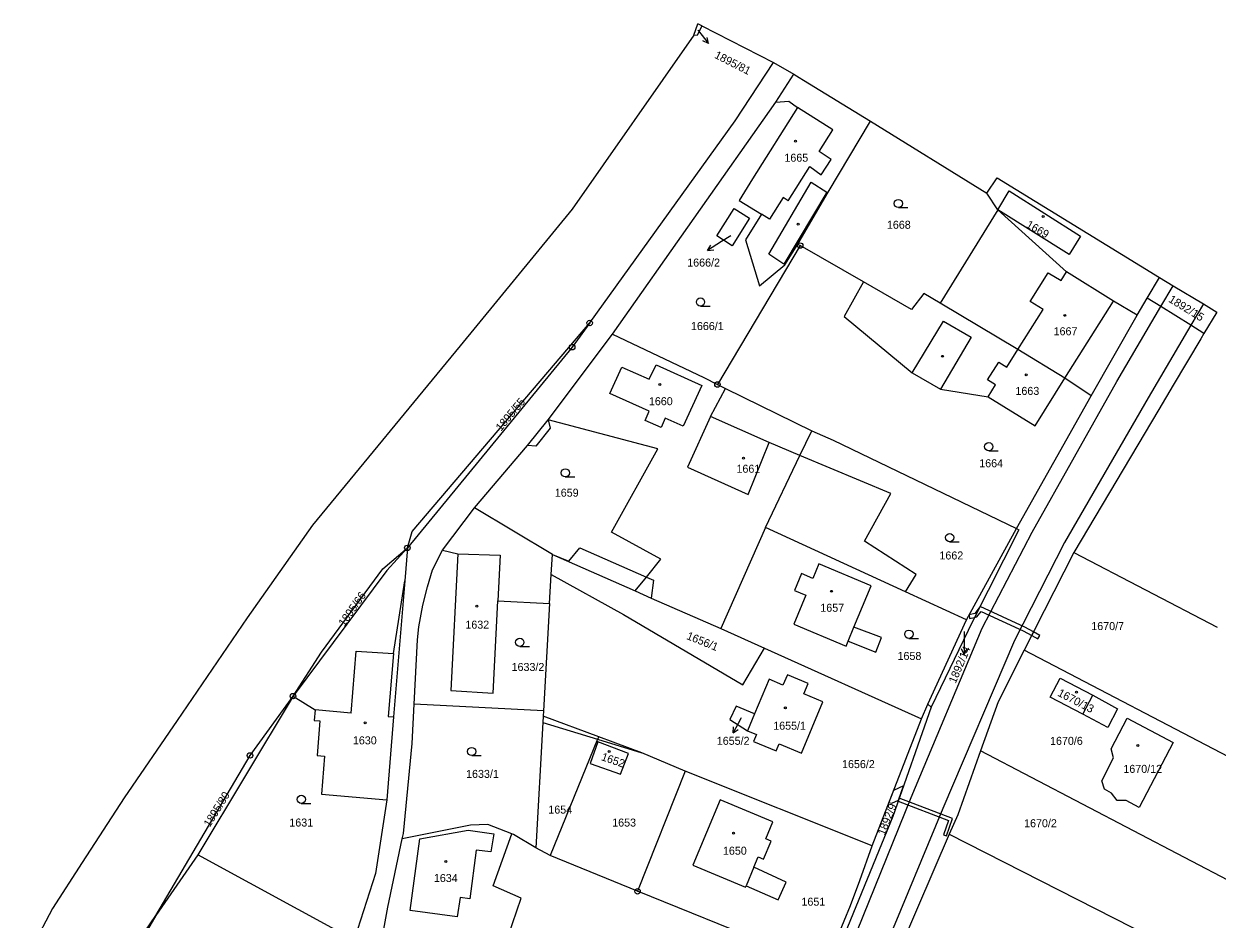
# Model space of a CAD drawing. Extents: x -587171 to -555306, y -1167727 to -1074732.
# Drawn here: x -559330.1 to -559112.5, y -1075286.6 to -1075123.2 of the extents above; entities that cross this region are included whole.
import ezdxf

# ---------------------------------------------------------------- set-up
doc = ezdxf.new("R2010")
doc.units = 0
for name, color, linetype in [('Hranice parcel', 7, 'Continuous'), ('Parcelní čísla', 7, 'Continuous'), ('Pop  PČ popisy', 7, 'Continuous'), ('Vnitřní kresba', 7, 'Continuous'), ('Věcná břemena k části', 7, 'Continuous'), ('Značky bodu BP', 7, 'Continuous'), ('Značky budov', 7, 'Continuous'), ('Značky kultur', 7, 'Continuous')]:
    doc.layers.add(name, color=color, linetype=linetype)

msp = doc.modelspace()

# ---------------------------------------------------------------- linework, layer by layer
at = {"layer": 'Hranice parcel'}
for p, q in [((-559207.94, -1075125.29), (-559207.18, -1075123.25)), ((-559206.46, -1075123.62), (-559207.18, -1075123.25)), ((-559206.46, -1075123.62), (-559193.39, -1075130.32)), ((-559207.94, -1075125.29), (-559230.11, -1075157.07)), ((-559200.37, -1075140.95), (-559193.39, -1075130.32)), ((-559193.39, -1075130.32), (-559189.71, -1075132.4)), ((-559192.97, -1075137.54), (-559189.71, -1075132.4)), ((-559189.71, -1075132.4), (-559188.69, -1075133.03)), ((-559222.73, -1075179.85), (-559192.97, -1075137.54)), ((-559226.91, -1075177.82), (-559200.37, -1075140.95)), ((-559183.45, -1075153.95), (-559175.73, -1075141.02)), ((-559175.73, -1075141.02), (-559154.47, -1075154.12)), ((-559154.47, -1075154.12), (-559152.62, -1075151.33)), ((-559152.62, -1075151.33), (-559123.02, -1075169.52)), ((-559188.98, -1075163.44), (-559183.45, -1075153.95)), ((-559152.51, -1075157.17), (-559154.47, -1075154.12)), ((-559230.11, -1075157.07), (-559250.55, -1075181.96)), ((-559152.51, -1075157.17), (-559163.01, -1075174.18)), ((-559188.52, -1075163.7), (-559203.61, -1075189.04)), ((-559188.98, -1075163.44), (-559188.52, -1075163.7)), ((-559176.95, -1075170.34), (-559188.52, -1075163.7)), ((-559125.22, -1075173.28), (-559123.02, -1075169.52)), ((-559123.02, -1075169.52), (-559120.52, -1075171.06)), ((-559120.52, -1075171.06), (-559115, -1075174.34)), ((-559127.05, -1075176.4), (-559125.22, -1075173.28)), ((-559115, -1075174.34), (-559112.52, -1075175.87)), ((-559135.45, -1075191.1), (-559127.05, -1075176.4)), ((-559112.52, -1075175.87), (-559114.9, -1075179.75)), ((-559234.51, -1075195.46), (-559222.73, -1075179.85)), ((-559250.55, -1075181.96), (-559277.43, -1075214.71)), ((-559204.86, -1075194.9), (-559202.12, -1075189.8)), ((-559203.61, -1075189.04), (-559202.12, -1075189.8)), ((-559135.45, -1075191.1), (-559140.24, -1075187.91)), ((-559120.5, -1075189.16), (-559123.15, -1075193.63)), ((-559149.09, -1075215.29), (-559135.45, -1075191.1)), ((-559123.15, -1075193.63), (-559138.61, -1075219.68)), ((-559194.21, -1075199.64), (-559204.86, -1075194.9)), ((-559253.73, -1075219.24), (-559247.91, -1075211.53)), ((-559233.72, -1075220.07), (-559247.91, -1075211.53)), ((-559158.21, -1075231.98), (-559149.09, -1075215.29)), ((-559233.93, -1075223.73), (-559233.72, -1075220.07)), ((-559233.72, -1075220.07), (-559218.62, -1075226.71)), ((-559138.61, -1075219.68), (-559147.66, -1075237.52)), ((-559138.61, -1075219.68), (-559112.46, -1075233.34)), ((-559234.23, -1075229), (-559233.93, -1075223.73)), ((-559234.23, -1075229), (-559235.36, -1075248.57)), ((-559158.21, -1075231.98), (-559169.29, -1075226.88)), ((-559165.22, -1075247.38), (-559158.21, -1075231.98)), ((-559203.01, -1075233.58), (-559195.05, -1075237.16)), ((-559195.05, -1075237.16), (-559166.43, -1075250.02)), ((-559081.31, -1075272.18), (-559147.66, -1075237.52)), ((-559281.01, -1075245.89), (-559298.35, -1075274.83)), ((-559235.36, -1075248.57), (-559258.9, -1075247.36)), ((-559235.36, -1075248.57), (-559235.42, -1075249.57)), ((-559166.43, -1075250.02), (-559165.22, -1075247.38)), ((-559164.66, -1075247.88), (-559165.22, -1075247.38)), ((-559302.16, -1075250.34), (-559311.78, -1075264.44)), ((-559225.27, -1075253.29), (-559235.42, -1075249.57)), ((-559196.85, -1075249.13), (-559198.14, -1075252.23)), ((-559175.42, -1075273.2), (-559166.43, -1075250.02)), ((-559155.63, -1075255.89), (-559159.79, -1075267.56)), ((-559209.47, -1075259.58), (-559218.18, -1075281.5)), ((-559175.42, -1075273.2), (-559209.47, -1075259.58)), ((-559311.78, -1075264.44), (-559319.45, -1075276.25)), ((-559159.79, -1075267.56), (-559161.33, -1075271.1)), ((-559161.33, -1075271.1), (-559171.28, -1075294.06)), ((-559161.33, -1075271.1), (-559071.65, -1075316.69)), ((-559234.1, -1075274.95), (-559236.74, -1075273.57)), ((-559319.45, -1075276.25), (-559324.89, -1075284.64)), ((-559298.35, -1075274.83), (-559306, -1075285.94)), ((-559218.18, -1075281.5), (-559234.1, -1075274.95)), ((-559183.96, -1075295.28), (-559218.18, -1075281.5)), ((-559324.89, -1075284.64), (-559330.09, -1075294.45)), ((-559318.6, -1075304.23), (-559306, -1075285.94)), ((-559306, -1075285.94), (-559317.3, -1075305.14))]:
    msp.add_line(p, q, dxfattribs=at)
for points in [[(-559206.46, -1075123.62), (-559207.31, -1075125.36), (-559207.94, -1075125.29)], [(-559188.69, -1075133.03), (-559187.93, -1075133.5), (-559175.73, -1075141.02)], [(-559192.97, -1075137.54), (-559190.57, -1075137.37), (-559189.01, -1075138.52), (-559197.2, -1075151.52), (-559199.68, -1075155.47), (-559195.6, -1075157.99), (-559198.5, -1075162.68), (-559195.92, -1075171.06), (-559191.31, -1075167.19), (-559188.98, -1075163.44)], [(-559203.73, -1075161.95), (-559200.55, -1075156.93), (-559197.75, -1075158.71), (-559200.9, -1075163.73), (-559203.73, -1075161.95)], [(-559127.05, -1075176.4), (-559131.39, -1075173.81), (-559139.94, -1075168.51), (-559152.51, -1075157.17)], [(-559176.95, -1075170.34), (-559180.5, -1075176.62), (-559168.09, -1075186.91), (-559162.94, -1075189.92), (-559154.25, -1075191.31), (-559145.68, -1075196.6), (-559140.24, -1075187.91)], [(-559163.01, -1075174.18), (-559165.96, -1075172.41), (-559168.23, -1075175.34), (-559176.95, -1075170.34)], [(-559140.24, -1075187.91), (-559148.83, -1075182.68), (-559163.01, -1075174.18)], [(-559114.9, -1075179.75), (-559117.3, -1075178.24), (-559122.74, -1075174.83), (-559125.22, -1075173.28)], [(-559260.15, -1075218.85), (-559259.3, -1075215.87), (-559226.91, -1075177.82)], [(-559226.91, -1075177.82), (-559230.1, -1075182.23), (-559260.15, -1075218.85)], [(-559222.73, -1075179.85), (-559206.12, -1075187.75), (-559203.61, -1075189.04)], [(-559114.9, -1075179.75), (-559115.48, -1075180.7), (-559120.5, -1075189.16)], [(-559202.12, -1075189.8), (-559186.39, -1075197.48), (-559182.5, -1075199.17), (-559149.09, -1075215.29)], [(-559247.91, -1075211.53), (-559238.25, -1075200.14), (-559234.51, -1075195.46)], [(-559213.94, -1075220.93), (-559222.91, -1075215.98), (-559214.5, -1075200.75), (-559234.51, -1075195.46)], [(-559204.86, -1075194.9), (-559209.05, -1075204.14), (-559198.02, -1075209.12), (-559194.21, -1075199.64)], [(-559169.29, -1075226.88), (-559167.36, -1075223.73), (-559176.79, -1075217.64), (-559172.01, -1075208.91), (-559188.56, -1075202), (-559194.21, -1075199.64)], [(-559277.43, -1075214.71), (-559289.36, -1075231.59), (-559302.16, -1075250.34)], [(-559169.29, -1075226.88), (-559194.83, -1075215.12), (-559203.01, -1075233.58)], [(-559149.09, -1075215.29), (-559148.65, -1075215.56), (-559157.05, -1075232.17), (-559164.66, -1075247.88)], [(-559281.01, -1075245.89), (-559275.83, -1075237.9), (-559264.61, -1075222.69), (-559260.15, -1075218.85)], [(-559260.15, -1075218.85), (-559263.9, -1075223), (-559281.01, -1075245.89)], [(-559260.15, -1075218.85), (-559260.64, -1075224.85), (-559262.66, -1075249.65), (-559263.91, -1075264.8)], [(-559258.9, -1075247.36), (-559258.3, -1075235.64), (-559258.04, -1075233.25), (-559257.35, -1075229.31), (-559256.49, -1075225.97), (-559255.57, -1075222.83), (-559253.73, -1075219.24)], [(-559253.73, -1075219.24), (-559250.97, -1075219.93), (-559252.26, -1075244.86), (-559244.51, -1075245.33), (-559243.66, -1075228.48), (-559234.23, -1075229)], [(-559218.62, -1075226.71), (-559216.56, -1075224.17), (-559213.94, -1075220.93)], [(-559179.76, -1075235.85), (-559174.74, -1075237.9), (-559173.68, -1075235.2), (-559178.71, -1075233.32), (-559175.59, -1075225.76), (-559185.1, -1075221.77), (-559186.19, -1075224.41), (-559188.29, -1075223.54), (-559189.56, -1075226.63), (-559187.47, -1075227.5), (-559189.66, -1075232.79), (-559180.14, -1075236.77), (-559179.76, -1075235.85)], [(-559233.93, -1075223.73), (-559220.74, -1075230.98), (-559198.96, -1075243.83), (-559195.05, -1075237.16)], [(-559218.62, -1075226.71), (-559215.7, -1075227.99), (-559203.01, -1075233.58)], [(-559147.66, -1075237.52), (-559152.44, -1075246.94), (-559155.63, -1075255.89)], [(-559198.14, -1075252.23), (-559196.48, -1075252.92), (-559197.01, -1075254.19), (-559192.91, -1075255.89), (-559192.38, -1075254.62), (-559188.31, -1075256.31), (-559184.42, -1075246.92), (-559187.83, -1075245.49), (-559187.07, -1075243.59), (-559190.85, -1075242.01), (-559191.68, -1075243.87), (-559194.21, -1075242.81), (-559196.85, -1075249.13)], [(-559135.15, -1075245.74), (-559130.64, -1075248.2), (-559132.45, -1075251.59), (-559136.96, -1075249.2), (-559142.93, -1075246.07), (-559141.12, -1075242.61), (-559135.15, -1075245.74)], [(-559306, -1075285.94), (-559299.2, -1075274.38), (-559288.85, -1075256.71), (-559281.01, -1075245.89)], [(-559281.01, -1075245.89), (-559276.95, -1075248.41), (-559277.18, -1075250.33), (-559276.1, -1075250.38), (-559276.6, -1075256.75), (-559275.24, -1075256.84), (-559275.82, -1075263.77), (-559263.91, -1075264.8)], [(-559261.13, -1075271.9), (-559260.86, -1075270.94), (-559259.27, -1075254.52), (-559258.9, -1075247.36)], [(-559196.85, -1075249.13), (-559200.21, -1075247.7), (-559201.34, -1075250.14), (-559198.14, -1075252.23)], [(-559164.66, -1075247.88), (-559171.61, -1075267.82), (-559183.04, -1075295.78)], [(-559235.42, -1075249.57), (-559235.46, -1075250.68), (-559236.74, -1075273.57)], [(-559130.75, -1075264.94), (-559131.73, -1075263.57), (-559133, -1075262.89), (-559133.51, -1075261.32), (-559131.36, -1075257.12), (-559131.84, -1075255.53), (-559128.91, -1075249.93), (-559120.49, -1075254.33), (-559126.71, -1075266.18), (-559129.07, -1075264.95), (-559130.75, -1075264.94)], [(-559225.27, -1075253.29), (-559225.47, -1075253.76), (-559234.1, -1075274.95)], [(-559226.84, -1075258.16), (-559221.29, -1075260.15), (-559219.84, -1075256.36), (-559225.42, -1075254.24), (-559226.84, -1075258.16)], [(-559209.47, -1075259.58), (-559217.37, -1075256.25), (-559225.27, -1075253.29)], [(-559081.31, -1075272.18), (-559090.55, -1075289.92), (-559155.63, -1075255.89)], [(-559263.91, -1075264.8), (-559265.94, -1075278.25), (-559269.27, -1075288.48), (-559270.13, -1075290.26)], [(-559192.54, -1075283.05), (-559191.1, -1075279.8), (-559196.98, -1075277.12), (-559196.19, -1075275.22), (-559195.21, -1075275.63), (-559193.84, -1075272.34), (-559194.81, -1075271.93), (-559193.5, -1075268.8), (-559203.14, -1075264.81), (-559208.09, -1075276.72), (-559198.5, -1075280.73), (-559198.4, -1075280.5), (-559192.54, -1075283.05)], [(-559241.08, -1075271.01), (-559245.49, -1075269.3), (-559248.62, -1075269.45), (-559261.13, -1075271.9)], [(-559264.91, -1075291.06), (-559263.72, -1075284.37), (-559261.13, -1075271.9)], [(-559241.78, -1075289.66), (-559239.4, -1075282.74), (-559244.51, -1075280.47), (-559241.08, -1075271.01)], [(-559236.74, -1075273.57), (-559240.8, -1075271.12), (-559241.08, -1075271.01)], [(-559183.96, -1075295.28), (-559179.32, -1075284.07), (-559177.63, -1075279.55), (-559175.42, -1075273.2)], [(-559270.13, -1075290.26), (-559270.59, -1075290), (-559298.35, -1075274.83)]]:
    msp.add_lwpolyline(points, dxfattribs=at)
at = {"layer": 'Pop  PČ popisy'}
for p, q in [((-559207.2, -1075124.41), (-559207.13, -1075124.49)), ((-559207.13, -1075124.49), (-559205.24, -1075126.82)), ((-559205.24, -1075126.82), (-559206.26, -1075126.36)), ((-559205.24, -1075126.82), (-559205.48, -1075125.73)), ((-559202.85, -1075162.98), (-559205.4, -1075164.57)), ((-559205.4, -1075164.57), (-559204.81, -1075163.61)), ((-559201.17, -1075161.92), (-559202.85, -1075162.98)), ((-559205.4, -1075164.57), (-559204.28, -1075164.46)), ((-559158.63, -1075234.1), (-559158.59, -1075238.27)), ((-559158.62, -1075235.11), (-559158.62, -1075235.27)), ((-559158.59, -1075238.27), (-559159.1, -1075237.27)), ((-559158.59, -1075238.27), (-559158.1, -1075237.26)), ((-559199.33, -1075249.95), (-559200.74, -1075252.6)), ((-559199.29, -1075249.87), (-559199.33, -1075249.95)), ((-559200.74, -1075252.6), (-559200.71, -1075251.48)), ((-559200.74, -1075252.6), (-559199.83, -1075251.95))]:
    msp.add_line(p, q, dxfattribs=at)
at = {"layer": 'Vnitřní kresba'}
for p, q in [((-559182.56, -1075142.56), (-559189.01, -1075138.52)), ((-559185.07, -1075146.55), (-559182.56, -1075142.56)), ((-559182.88, -1075147.99), (-559185.07, -1075146.55)), ((-559184.7, -1075150.79), (-559182.88, -1075147.99)), ((-559190.69, -1075155.51), (-559186.79, -1075149.3)), ((-559186.79, -1075149.3), (-559184.7, -1075150.79)), ((-559194.25, -1075165.28), (-559186.51, -1075152.13)), ((-559186.51, -1075152.13), (-559183.68, -1075153.93)), ((-559183.68, -1075153.93), (-559191.52, -1075167.07)), ((-559152.51, -1075157.17), (-559150.41, -1075153.74)), ((-559150.41, -1075153.74), (-559137.42, -1075161.96)), ((-559139.49, -1075165.34), (-559152.51, -1075157.17)), ((-559137.42, -1075161.96), (-559139.49, -1075165.34)), ((-559192.95, -1075166.13), (-559194.25, -1075165.28)), ((-559191.52, -1075167.07), (-559192.95, -1075166.13)), ((-559146.57, -1075173.92), (-559143.28, -1075168.67)), ((-559143.28, -1075168.67), (-559140.91, -1075170.04)), ((-559140.91, -1075170.04), (-559139.94, -1075168.51)), ((-559122.74, -1075174.83), (-559120.52, -1075171.06)), ((-559144.23, -1075175.35), (-559146.57, -1075173.92)), ((-559140.24, -1075187.91), (-559131.39, -1075173.81)), ((-559115, -1075174.34), (-559117.3, -1075178.24)), ((-559148.83, -1075182.68), (-559144.23, -1075175.35)), ((-559130.8, -1075188.49), (-559122.74, -1075174.83)), ((-559168.09, -1075186.91), (-559162.38, -1075177.49)), ((-559162.38, -1075177.49), (-559157.37, -1075180.43)), ((-559117.3, -1075178.24), (-559125.08, -1075191.46)), ((-559157.37, -1075180.43), (-559162.94, -1075189.92)), ((-559150.85, -1075185.89), (-559148.83, -1075182.68)), ((-559216.07, -1075188.09), (-559214.78, -1075185.44)), ((-559214.78, -1075185.44), (-559206.45, -1075189.2)), ((-559154.34, -1075188.22), (-559152.3, -1075184.98)), ((-559152.3, -1075184.98), (-559150.85, -1075185.89)), ((-559223.23, -1075190.66), (-559221.06, -1075185.89)), ((-559221.06, -1075185.89), (-559216.07, -1075188.09)), ((-559206.45, -1075189.2), (-559209.89, -1075196.63)), ((-559152.88, -1075189.13), (-559154.34, -1075188.22)), ((-559154.25, -1075191.31), (-559152.88, -1075189.13)), ((-559146.2, -1075215.97), (-559130.8, -1075188.49)), ((-559216.04, -1075193.88), (-559223.23, -1075190.66)), ((-559125.08, -1075191.46), (-559140.35, -1075217.88)), ((-559216.78, -1075195.62), (-559216.04, -1075193.88)), ((-559234.51, -1075195.46), (-559234.12, -1075197.03)), ((-559213.88, -1075196.89), (-559216.78, -1075195.62)), ((-559213.13, -1075195.18), (-559213.88, -1075196.89)), ((-559209.89, -1075196.63), (-559213.13, -1075195.18)), ((-559234.12, -1075197.03), (-559236.72, -1075200.31)), ((-559188.56, -1075202), (-559186.39, -1075197.48)), ((-559236.72, -1075200.31), (-559238.25, -1075200.14)), ((-559194.83, -1075215.12), (-559188.56, -1075202)), ((-559155.34, -1075233.48), (-559146.2, -1075215.97)), ((-559140.35, -1075217.88), (-559149.47, -1075235.72)), ((-559250.97, -1075219.93), (-559243.24, -1075220.2)), ((-559243.24, -1075220.2), (-559243.66, -1075228.48)), ((-559233.72, -1075220.07), (-559230.72, -1075221.24)), ((-559230.72, -1075221.24), (-559228.71, -1075218.85)), ((-559228.71, -1075218.85), (-559216.56, -1075224.17)), ((-559216.56, -1075224.17), (-559215.29, -1075224.73)), ((-559262.67, -1075238.1), (-559260.64, -1075224.85)), ((-559215.29, -1075224.73), (-559215.7, -1075227.99)), ((-559179.76, -1075235.85), (-559178.71, -1075233.32)), ((-559168.29, -1075264.41), (-559155.34, -1075233.48)), ((-559270.39, -1075248.98), (-559269.48, -1075237.69)), ((-559269.48, -1075237.69), (-559262.67, -1075238.1)), ((-559149.47, -1075235.72), (-559162.52, -1075266.41)), ((-559262.67, -1075238.1), (-559263.64, -1075249.58)), ((-559136.96, -1075249.2), (-559135.15, -1075245.74)), ((-559270.39, -1075248.98), (-559276.95, -1075248.41)), ((-559263.64, -1075249.58), (-559262.66, -1075249.65)), ((-559235.46, -1075250.68), (-559225.47, -1075253.76)), ((-559225.47, -1075253.76), (-559217.37, -1075256.25)), ((-559181.37, -1075296.69), (-559168.29, -1075264.41)), ((-559162.52, -1075266.41), (-559176.43, -1075299.82)), ((-559257.9, -1075271.91), (-559249.09, -1075270.36)), ((-559249.09, -1075270.36), (-559244.37, -1075271)), ((-559259.64, -1075285.01), (-559257.9, -1075271.91)), ((-559244.37, -1075271), (-559244.94, -1075274.3)), ((-559247.59, -1075273.99), (-559248.74, -1075282.85)), ((-559244.94, -1075274.3), (-559247.59, -1075273.99)), ((-559196.98, -1075277.12), (-559198.4, -1075280.5)), ((-559250.53, -1075282.62), (-559251.06, -1075286.17)), ((-559248.74, -1075282.85), (-559250.53, -1075282.62)), ((-559251.06, -1075286.17), (-559259.64, -1075285.01))]:
    msp.add_line(p, q, dxfattribs=at)
msp.add_lwpolyline([(-559190.69, -1075155.51), (-559191.62, -1075154.94), (-559194.12, -1075158.9), (-559195.6, -1075157.99)], dxfattribs=at)
at = {"layer": 'Věcná břemena k části'}
for points in [[(-559157.62, -1075231.7), (-559156.73, -1075231.53), (-559156.31, -1075231.45), (-559155.51, -1075230.44), (-559147.87, -1075233.95), (-559146.28, -1075234.81), (-559145.97, -1075234.18), (-559147.57, -1075233.31), (-559155.73, -1075229.57), (-559156.69, -1075230.81), (-559157.7, -1075231.05)], [(-559145.97, -1075234.18), (-559146.28, -1075234.81), (-559145.16, -1075235.41), (-559144.83, -1075234.8)], [(-559172.36, -1075265.31), (-559171.82, -1075265.43), (-559170.58, -1075264.86), (-559169.67, -1075262.25), (-559171.5, -1075263.08)], [(-559161.49, -1075268.55), (-559162.4, -1075271.18), (-559161.84, -1075271.37), (-559160.73, -1075268.19), (-559170.45, -1075264.48), (-559170.58, -1075264.86), (-559170.64, -1075265.05)]]:
    msp.add_lwpolyline(points, close=True, dxfattribs=at)
at = {"layer": 'Značky bodu BP'}
for centre, radius in [((-559188.52, -1075163.7), 0.5), ((-559188.52, -1075163.7), 0.0303), ((-559226.91, -1075177.82), 0.5), ((-559226.91, -1075177.82), 0.0303), ((-559230.1, -1075182.23), 0.5), ((-559230.1, -1075182.23), 0.0303), ((-559203.61, -1075189.04), 0.5), ((-559203.61, -1075189.04), 0.0303), ((-559260.15, -1075218.85), 0.5), ((-559260.15, -1075218.85), 0.0303), ((-559281.01, -1075245.89), 0.5), ((-559281.01, -1075245.89), 0.0303), ((-559288.85, -1075256.71), 0.5), ((-559288.85, -1075256.71), 0.0303), ((-559218.18, -1075281.5), 0.5), ((-559218.18, -1075281.5), 0.0303)]:
    msp.add_circle(centre, radius, dxfattribs=at)
at = {"layer": 'Značky budov'}
for centre in [(-559189.37, -1075144.67), (-559144.23, -1075158.39), (-559188.88, -1075159.8), (-559140.27, -1075176.43), (-559162.55, -1075183.9), (-559147.29, -1075187.28), (-559214.11, -1075189.02), (-559198.87, -1075202.48), (-559182.79, -1075226.77), (-559247.47, -1075229.49), (-559138.15, -1075245.15), (-559191.23, -1075248.04), (-559267.85, -1075250.74), (-559126.97, -1075254.89), (-559223.35, -1075255.97), (-559200.66, -1075270.91), (-559253.15, -1075276.05)]:
    msp.add_circle(centre, 0.175, dxfattribs=at)
at = {"layer": 'Značky kultur'}
for p, q in [((-559170.62, -1075156.78), (-559168.87, -1075156.78)), ((-559206.7, -1075174.75), (-559204.95, -1075174.75)), ((-559154.15, -1075201.12), (-559152.4, -1075201.12)), ((-559231.36, -1075205.91), (-559229.61, -1075205.91)), ((-559161.27, -1075217.73), (-559159.52, -1075217.73)), ((-559168.7, -1075235.35), (-559166.95, -1075235.35)), ((-559239.66, -1075236.82), (-559237.91, -1075236.82)), ((-559248.43, -1075256.75), (-559246.68, -1075256.75)), ((-559279.5, -1075265.47), (-559277.75, -1075265.47))]:
    msp.add_line(p, q, dxfattribs=at)
for centre in [(-559170.62, -1075156.03), (-559206.7, -1075174), (-559154.14, -1075200.37), (-559231.36, -1075205.16), (-559161.27, -1075216.97), (-559239.66, -1075236.07), (-559168.7, -1075234.6), (-559248.43, -1075256), (-559279.5, -1075264.72)]:
    msp.add_circle(centre, 0.75, dxfattribs=at)

# ---------------------------------------------------------------- texts
at = {"layer": 'Parcelní čísla'}
for s, rotation, p in [('1895/81', 333, (-559204.29, -1075129.4)), ('1669', 330, (-559147.45, -1075160.27)), ('1892/15', 328.4263, (-559121.47, -1075173.88)), ('1895/55', 50, (-559243.09, -1075197.66)), ('1895/66', 55, (-559271.65, -1075233.3)), ('1656/1', 337.9397, (-559209.37, -1075235.44)), ('1892/14', 66.8273, (-559160.18, -1075243.68)), ('1670/13', 332.6502, (-559141.71, -1075245.76)), ('1652', 341, (-559224.92, -1075257.54)), ('1895/80', 58, (-559296.19, -1075269.9)), ('1892/9', 68, (-559173.13, -1075271.41))]:
    msp.add_text(s, height=1.46, rotation=rotation, dxfattribs=at).set_placement(p)
for s, p in [('1665', (-559191.4, -1075148.4)), ('1668', (-559172.71, -1075160.63)), ('1666/2', (-559209.12, -1075167.53)), ('1666/1', (-559208.44, -1075179.11)), ('1667', (-559142.31, -1075180.06)), ('1663', (-559149.27, -1075190.94)), ('1660', (-559216.11, -1075192.82)), ('1664', (-559155.87, -1075204.14)), ('1661', (-559200.14, -1075205.14)), ('1659', (-559233.27, -1075209.51)), ('1662', (-559163.13, -1075220.96)), ('1657', (-559184.85, -1075230.5)), ('1632', (-559249.58, -1075233.58)), ('1670/7', (-559135.44, -1075233.84)), ('1633/2', (-559241.15, -1075241.3)), ('1658', (-559170.77, -1075239.29)), ('1655/1', (-559193.44, -1075252.02)), ('1630', (-559270.09, -1075254.69)), ('1655/2', (-559203.73, -1075254.77)), ('1670/6', (-559142.96, -1075254.78)), ('1633/1', (-559249.45, -1075260.81)), ('1656/2', (-559180.89, -1075259.02)), ('1670/12', (-559129.59, -1075259.89)), ('1654', (-559234.45, -1075267.32)), ('1631', (-559281.68, -1075269.68)), ('1653', (-559222.8, -1075269.69)), ('1670/2', (-559147.69, -1075269.81)), ('1650', (-559202.61, -1075274.82)), ('1634', (-559255.32, -1075279.8)), ('1651', (-559188.29, -1075284.12))]:
    msp.add_text(s, height=1.46, dxfattribs=at).set_placement(p)

doc.saveas('drawing.dxf')
